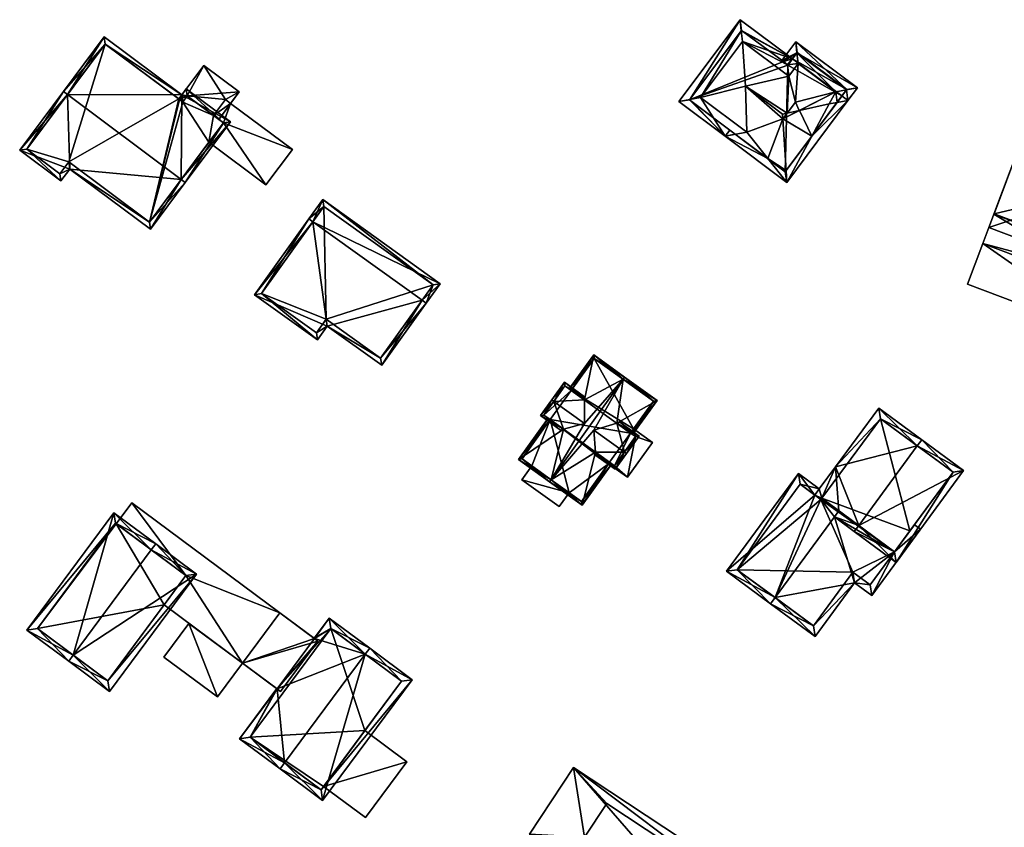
# Model space of a CAD drawing. Header units: inches. Extents: x 2685601 to 2690022, y 1235992 to 1239010.
# Tile 313 of 390: x 2689352 to 2689449, y 1238070 to 1238150. Entities that reach past the tile are written whole.
import ezdxf

# ---------------------------------------------------------------- set-up
doc = ezdxf.new("R2010")
doc.units = ezdxf.units.IN
doc.header["$MEASUREMENT"] = 0
doc.layers.add('Gebaeude Einzelhaus', color=10, linetype='Continuous')
doc.layers.add('Offenes Gebaeude', color=10, linetype='Continuous')

msp = doc.modelspace()

# ---------------------------------------------------------------- meshes
at = {"layer": 'Gebaeude Einzelhaus'}
mesh = msp.add_polyface(dxfattribs=at)
corners = [(2689417.965, 1238141.724, 533.024), (2689416.879, 1238141.526, 532.621), (2689421.451, 1238138.101, 532.621), (2689425.663, 1238135.883, 532.995), (2689427.536, 1238133.543, 532.621), (2689423.579, 1238138.488, 533.411), (2689419.006, 1238141.914, 533.411), (2689427.386, 1238134.593, 532.995), (2689427.42, 1238134.639, 533.023), (2689422.928, 1238149.601, 532.621), (2689423.044, 1238148.505, 533.024), (2689423.155, 1238147.451, 533.411), (2689430.01, 1238138.096, 533.024), (2689433.585, 1238141.618, 532.621), (2689432.5, 1238141.421, 533.024), (2689431.741, 1238141.283, 533.306), (2689432.985, 1238142.068, 532.621), (2689428.101, 1238145.726, 532.621), (2689427.608, 1238145.159, 532.995), (2689427.727, 1238144.026, 533.411), (2689427.651, 1238145.125, 532.995), (2689427.563, 1238140.368, 536.68), (2689423.45, 1238143.028, 537.045), (2689427.129, 1238140.271, 537.045), (2689428.766, 1238140.635, 535.669), (2689428.765, 1238140.634, 535.67), (2689428.8, 1238140.642, 535.642), (2689427.146, 1238139.813, 536.68), (2689427.148, 1238139.8, 536.671), (2689427.562, 1238140.368, 536.68), (2689417.929, 1238141.676, 532.994), (2689422.458, 1238138.284, 532.995), (2689427.206, 1238145.474, 532.989), (2689423.078, 1238148.551, 532.995), (2689433.43, 1238142.662, 533.024), (2689434.515, 1238142.859, 532.621), (2689432.388, 1238142.473, 533.411), (2689427.464, 1238134.697, 533.369), (2689428.431, 1238147.418, 532.621), (2689428.547, 1238146.322, 533.024), (2689428.658, 1238145.268, 533.411), (2689427.058, 1238145.585, 532.621), (2689427.206, 1238145.474, 532.72), (2689421.901, 1238138.701, 532.621), (2689428.389, 1238141.47, 536.68), (2689427.386, 1238134.593, 533.245), (2689433.465, 1238142.709, 532.995), (2689428.581, 1238146.368, 532.995), (2689427.651, 1238145.125, 533.024), (2689428.101, 1238145.726, 521.232), (2689427.651, 1238145.125, 521.232), (2689427.206, 1238145.474, 521.232), (2689423.078, 1238148.551, 521.232), (2689417.929, 1238141.676, 521.232), (2689427.386, 1238134.593, 521.232), (2689432.985, 1238142.068, 521.232), (2689433.465, 1238142.709, 521.232), (2689428.581, 1238146.368, 521.232)]
mesh.append_faces([[corners[k] for k in face] for face in [(31, 2, 43), (42, 39, 18), (18, 39, 48), (42, 41, 39), (39, 41, 38), (38, 47, 39), (35, 46, 38), (38, 46, 47), (35, 34, 46), (37, 12, 4), (3, 45, 4), (4, 45, 37), (13, 34, 35), (13, 14, 34), (44, 19, 29), (44, 40, 19), (29, 24, 44), (44, 24, 36), (44, 36, 40), (31, 43, 2), (39, 18, 40), (40, 18, 19), (39, 42, 18), (39, 41, 42), (39, 38, 41), (35, 39, 34), (34, 39, 36), (36, 39, 40), (35, 38, 39), (3, 28, 5), (5, 28, 27), (3, 37, 28), (3, 4, 37), (12, 37, 4), (12, 28, 37), (24, 26, 36), (36, 26, 15), (15, 26, 12), (12, 26, 28), (14, 36, 15), (14, 34, 36), (14, 13, 34), (34, 13, 35), (9, 33, 10), (9, 17, 33), (33, 17, 32), (32, 17, 18), (18, 17, 20), (13, 14, 16), (12, 4, 8), (12, 13, 4), (12, 14, 13), (9, 0, 1), (9, 10, 0), (4, 7, 8), (2, 3, 4), (4, 3, 7), (2, 31, 3), (2, 30, 31), (2, 1, 30), (30, 1, 0), (23, 28, 29), (29, 28, 25), (25, 28, 26), (27, 28, 23), (6, 22, 11), (23, 22, 27), (27, 22, 5), (5, 22, 6), (24, 25, 26), (11, 22, 19), (19, 22, 21), (21, 22, 23), (17, 18, 20), (17, 11, 18), (18, 11, 19), (17, 10, 11), (17, 9, 10), (13, 16, 14), (15, 12, 14), (14, 12, 13), (13, 12, 4), (4, 12, 8), (10, 6, 11), (9, 0, 10), (10, 0, 6), (9, 1, 0), (3, 4, 7), (7, 4, 8), (0, 2, 6), (6, 2, 5), (5, 2, 3), (3, 2, 4), (0, 1, 2)]], dxfattribs={"color": 13})
mesh.append_faces([[corners[k] for k in face] for face in [(55, 49, 56), (56, 49, 57), (48, 20, 18), (47, 17, 39), (39, 17, 48), (48, 17, 20), (47, 57, 17), (17, 57, 49), (47, 46, 57), (57, 46, 56), (16, 34, 14), (16, 46, 34), (16, 56, 46), (16, 55, 56), (45, 8, 37), (37, 8, 12), (45, 7, 8), (45, 3, 7), (53, 50, 54), (54, 50, 55), (55, 50, 49), (52, 51, 53), (53, 51, 50), (12, 16, 14), (12, 55, 16), (12, 54, 55), (12, 7, 54), (12, 8, 7), (31, 54, 3), (3, 54, 7), (31, 53, 54), (31, 30, 53), (0, 53, 30), (10, 52, 0), (0, 52, 53), (10, 33, 52), (42, 33, 32), (42, 52, 33), (42, 51, 52), (18, 42, 32), (42, 50, 51), (18, 20, 42), (42, 20, 50), (17, 50, 20), (17, 49, 50)]], dxfattribs={"color": 41})
mesh = msp.add_polyface(dxfattribs=at)
corners = [(2689367.784, 1238142.175, 519.728), (2689372.598, 1238139.523, 519.584), (2689368.233, 1238142.776, 519.584), (2689367.734, 1238133.835, 521.007), (2689368.135, 1238133.536, 521.007), (2689356.499, 1238142.214, 521.007), (2689360.111, 1238147.896, 519.728), (2689356.098, 1238142.513, 521.007), (2689356.729, 1238134.858, 519.873), (2689351.781, 1238136.724, 519.584), (2689355.855, 1238133.686, 519.584), (2689364.693, 1238128.92, 519.873), (2689360.214, 1238147.196, 519.823), (2689352.481, 1238136.826, 519.683), (2689355.754, 1238134.386, 519.683), (2689364.59, 1238129.62, 519.971), (2689356.626, 1238135.558, 519.971), (2689371.898, 1238139.42, 519.68), (2689368.334, 1238142.076, 519.68), (2689367.574, 1238141.715, 519.822), (2689367.885, 1238141.475, 519.823), (2689367.49, 1238141.778, 516.898), (2689360.214, 1238147.196, 510.321), (2689367.574, 1238141.715, 516.898), (2689367.49, 1238141.778, 510.321), (2689352.481, 1238136.826, 510.321), (2689355.754, 1238134.386, 510.321), (2689356.626, 1238135.558, 510.321), (2689364.59, 1238129.62, 510.321), (2689370.463, 1238137.496, 516.425), (2689370.463, 1238137.496, 510.321), (2689371.898, 1238139.42, 516.425), (2689371.44, 1238139.761, 516.898), (2689371.44, 1238139.761, 516.425), (2689368.334, 1238142.076, 516.898), (2689367.885, 1238141.475, 516.898), (2689367.574, 1238141.715, 510.321), (2689367.885, 1238141.475, 510.321), (2689370.923, 1238140.146, 510.321), (2689368.334, 1238142.076, 510.321), (2689371.898, 1238139.42, 510.321)]
mesh.append_faces([[corners[k] for k in face] for face in [(18, 20, 0), (0, 20, 19), (19, 12, 0), (17, 18, 2), (2, 18, 0), (1, 17, 2), (3, 17, 4), (15, 3, 4), (4, 17, 1), (11, 15, 4), (16, 15, 8), (14, 16, 8), (8, 15, 11), (13, 14, 10), (10, 14, 8), (9, 13, 10), (5, 13, 7), (12, 5, 7), (7, 13, 9), (0, 12, 6), (6, 12, 7), (3, 11, 4), (5, 8, 3), (3, 8, 11), (7, 9, 5), (5, 9, 8), (8, 9, 10), (5, 6, 7), (3, 0, 5), (5, 0, 6), (4, 1, 3), (3, 1, 0), (0, 1, 2)]], dxfattribs={"color": 13})
mesh.append_faces([[corners[k] for k in face] for face in [(24, 27, 22), (22, 27, 25), (25, 27, 26), (24, 28, 27), (30, 38, 40), (28, 37, 30), (30, 37, 38), (38, 37, 39), (24, 36, 28), (28, 36, 37), (35, 19, 20), (35, 23, 19), (35, 18, 34), (35, 20, 18), (18, 32, 34), (32, 31, 33), (18, 17, 32), (32, 17, 31), (17, 29, 31), (29, 28, 30), (17, 3, 29), (29, 3, 28), (28, 3, 15), (15, 16, 28), (28, 16, 27), (16, 14, 27), (27, 14, 26), (14, 13, 26), (26, 13, 25), (5, 25, 13), (5, 22, 25), (5, 12, 22), (22, 21, 24), (21, 19, 23), (22, 12, 21), (21, 12, 19)]], dxfattribs={"color": 41})
mesh = msp.add_polyface(dxfattribs=at)
corners = [(2689371.898, 1238139.42, 516.425), (2689378.711, 1238136.786, 516.424), (2689372.613, 1238141.334, 516.425), (2689376.104, 1238133.29, 516.424), (2689371.44, 1238139.761, 516.425), (2689370.463, 1238137.496, 516.425), (2689368.334, 1238142.076, 516.898), (2689369.959, 1238145.089, 516.898), (2689367.49, 1238141.778, 516.898), (2689373.464, 1238142.475, 516.898), (2689367.574, 1238141.715, 516.898), (2689367.885, 1238141.475, 516.898), (2689371.44, 1238139.761, 516.898), (2689378.711, 1238136.786, 510.321), (2689376.104, 1238133.29, 510.321), (2689372.613, 1238141.334, 510.321), (2689370.463, 1238137.496, 510.321), (2689371.898, 1238139.42, 510.321), (2689370.923, 1238140.146, 510.321), (2689372.096, 1238141.719, 510.321), (2689373.464, 1238142.475, 510.321), (2689369.959, 1238145.089, 510.321), (2689367.49, 1238141.778, 510.321), (2689368.334, 1238142.076, 510.321), (2689367.574, 1238141.715, 510.321), (2689367.885, 1238141.475, 510.321)]
mesh.append_faces([[corners[k] for k in face] for face in [(9, 6, 12), (6, 10, 11), (6, 8, 10), (9, 7, 6), (6, 7, 8), (3, 0, 5), (0, 2, 4), (3, 1, 0), (0, 1, 2)]], dxfattribs={"color": 13})
mesh.append_faces([[corners[k] for k in face] for face in [(21, 23, 22), (22, 23, 24), (24, 23, 25), (21, 19, 23), (23, 19, 18), (21, 20, 19), (19, 20, 15), (21, 22, 7), (7, 22, 8), (7, 9, 21), (21, 9, 20), (20, 2, 15), (2, 12, 4), (20, 9, 2), (2, 9, 12), (15, 18, 19), (13, 17, 15), (15, 17, 18), (13, 14, 17), (17, 14, 16), (14, 3, 16), (16, 3, 5), (13, 15, 1), (1, 15, 2), (1, 3, 13), (13, 3, 14)]], dxfattribs={"color": 41})
mesh = msp.add_polyface(dxfattribs=at)
corners = [(2689446.903, 1238127.517, 530.073), (2689462.778, 1238121.526, 530.073), (2689463.367, 1238123.087, 530.073), (2689447.492, 1238129.078, 530.073), (2689446.903, 1238127.517, 526.907), (2689461.257, 1238117.496, 526.907), (2689462.778, 1238121.526, 526.907), (2689445.382, 1238123.488, 526.907), (2689460.132, 1238133.289, 532.581), (2689466.799, 1238132.18, 532.581), (2689460.597, 1238134.521, 532.581), (2689463.367, 1238123.087, 532.581), (2689447.492, 1238129.078, 532.581), (2689450.459, 1238136.939, 532.581), (2689472.486, 1238130.034, 530.013), (2689464.642, 1238126.464, 530.013), (2689470.328, 1238124.317, 530.013), (2689466.799, 1238132.18, 530.013), (2689447.997, 1238130.416, 530.073), (2689447.997, 1238130.416, 526.907), (2689446.903, 1238127.517, 521.728), (2689447.997, 1238130.416, 521.728), (2689463.872, 1238124.424, 526.907), (2689463.872, 1238124.424, 530.073), (2689462.778, 1238121.526, 521.728), (2689463.872, 1238124.424, 521.728), (2689461.257, 1238117.496, 521.728), (2689445.382, 1238123.488, 521.728), (2689463.883, 1238124.455, 521.728), (2689463.883, 1238124.455, 526.907), (2689448.009, 1238130.447, 526.907), (2689448.009, 1238130.447, 521.728), (2689450.459, 1238136.939, 521.728), (2689464.642, 1238126.464, 521.728), (2689466.799, 1238132.18, 521.728), (2689460.597, 1238134.521, 521.728), (2689460.132, 1238133.289, 521.728), (2689470.328, 1238124.317, 521.728), (2689472.486, 1238130.034, 521.728)]
mesh.append_faces([[corners[k] for k in face] for face in [(17, 15, 14), (14, 15, 16), (11, 8, 12), (12, 8, 13), (11, 9, 8), (8, 9, 10), (7, 5, 4), (4, 5, 6), (0, 2, 3), (0, 1, 2)]], dxfattribs={"color": 13})
mesh.append_faces([[corners[k] for k in face] for face in [(33, 38, 37), (33, 34, 38), (14, 38, 17), (17, 38, 34), (14, 16, 38), (38, 16, 37), (37, 16, 33), (33, 16, 15), (36, 31, 32), (36, 28, 31), (36, 33, 28), (35, 34, 36), (36, 34, 33), (13, 8, 32), (32, 8, 36), (8, 10, 36), (36, 10, 35), (17, 10, 9), (17, 35, 10), (17, 34, 35), (11, 15, 9), (9, 15, 17), (15, 29, 33), (33, 29, 28), (11, 23, 15), (15, 23, 29), (29, 23, 22), (11, 2, 23), (3, 2, 12), (12, 2, 11), (12, 18, 3), (18, 30, 19), (30, 32, 31), (12, 13, 18), (18, 13, 30), (30, 13, 32), (28, 21, 31), (28, 25, 21), (26, 20, 24), (26, 27, 20), (31, 21, 30), (30, 21, 19), (4, 20, 7), (7, 20, 27), (29, 22, 28), (28, 22, 25), (5, 24, 6), (5, 26, 24), (5, 7, 26), (26, 7, 27), (25, 24, 21), (21, 24, 20), (22, 24, 25), (22, 6, 24), (22, 2, 6), (6, 2, 1), (22, 23, 2), (1, 0, 6), (6, 0, 4), (3, 4, 0), (3, 19, 4), (4, 19, 20), (20, 19, 21), (3, 18, 19)]], dxfattribs={"color": 41})
mesh = msp.add_polyface(dxfattribs=at)
corners = [(2689380.735, 1238129.635, 520.057), (2689381.706, 1238131.848, 516.833), (2689380.329, 1238129.926, 520.057), (2689393.309, 1238123.533, 516.833), (2689391.525, 1238121.901, 520.057), (2689391.931, 1238121.61, 520.057), (2689382.159, 1238119.339, 517.415), (2689374.97, 1238122.449, 516.833), (2689381.193, 1238117.99, 516.833), (2689387.54, 1238115.483, 517.415), (2689381.821, 1238131.15, 517.515), (2689392.611, 1238123.418, 517.515), (2689375.668, 1238122.564, 517.008), (2689381.078, 1238118.688, 517.009), (2689387.425, 1238116.18, 517.59), (2689382.044, 1238120.036, 517.59), (2689387.425, 1238116.18, 510.116), (2689392.611, 1238123.418, 510.116), (2689381.821, 1238131.15, 510.116), (2689375.668, 1238122.564, 510.116), (2689381.078, 1238118.688, 510.116), (2689382.044, 1238120.036, 510.116)]
mesh.append_faces([[corners[k] for k in face] for face in [(5, 14, 4), (4, 11, 5), (5, 11, 3), (9, 14, 5), (15, 14, 6), (13, 15, 6), (6, 14, 9), (12, 13, 8), (8, 13, 6), (7, 12, 8), (0, 12, 2), (10, 0, 2), (2, 12, 7), (11, 10, 1), (3, 11, 1), (1, 10, 2), (4, 9, 5), (0, 6, 4), (4, 6, 9), (2, 7, 0), (0, 7, 6), (6, 7, 8), (3, 4, 5), (3, 0, 4), (3, 1, 0), (0, 1, 2)]], dxfattribs={"color": 13})
mesh.append_faces([[corners[k] for k in face] for face in [(17, 21, 18), (18, 21, 19), (19, 21, 20), (17, 16, 21), (14, 15, 16), (16, 15, 21), (15, 13, 21), (21, 13, 20), (13, 12, 20), (20, 12, 19), (12, 18, 19), (0, 10, 12), (12, 10, 18), (10, 11, 18), (18, 11, 17), (11, 16, 17), (11, 14, 16), (11, 4, 14)]], dxfattribs={"color": 41})
mesh = msp.add_polyface(dxfattribs=at)
corners = [(2689407.316, 1238101.681, 517.755), (2689410.247, 1238105.761, 517.755), (2689410.044, 1238105.906, 518.027), (2689408.658, 1238106.903, 519.888), (2689404.26, 1238104.186, 522.053), (2689408.483, 1238109.08, 521.427), (2689411.384, 1238114.102, 522.053), (2689410.746, 1238109.773, 519.865), (2689414.733, 1238112.004, 517.755), (2689412.115, 1238108.788, 518.027), (2689412.318, 1238108.643, 517.755), (2689411.529, 1238114.304, 522.053), (2689404.114, 1238103.983, 522.053), (2689406.26, 1238112.997, 518.041), (2689408.47, 1238116.503, 517.755), (2689406.056, 1238113.144, 517.755), (2689407.558, 1238112.064, 519.865), (2689407.571, 1238109.735, 521.427), (2689405.503, 1238109.169, 519.888), (2689401.054, 1238106.181, 517.755), (2689404.188, 1238110.114, 518.04), (2689403.985, 1238110.26, 517.755), (2689414.384, 1238111.946, 518.027), (2689407.259, 1238102.03, 518.027), (2689408.528, 1238116.154, 518.041), (2689401.403, 1238106.239, 518.04), (2689408.528, 1238116.154, 511.386), (2689414.384, 1238111.946, 511.386), (2689406.26, 1238112.997, 511.386), (2689401.403, 1238106.239, 511.386), (2689404.188, 1238110.114, 511.386), (2689406.055, 1238102.895, 517.655), (2689407.259, 1238102.03, 511.386), (2689402.374, 1238105.541, 517.655), (2689402.374, 1238105.541, 511.386), (2689406.055, 1238102.895, 511.386), (2689409.938, 1238105.758, 516.897), (2689409.938, 1238105.758, 511.386), (2689410.044, 1238105.906, 516.897), (2689412.413, 1238109.203, 516.897), (2689412.115, 1238108.788, 516.897), (2689412.413, 1238109.203, 511.386), (2689412.115, 1238108.788, 511.386), (2689410.044, 1238105.906, 511.386)]
mesh.append_faces([[corners[k] for k in face] for face in [(25, 21, 20), (25, 19, 21), (25, 12, 19), (25, 4, 12), (11, 24, 14), (14, 24, 15), (15, 24, 13), (11, 6, 24), (0, 23, 1), (1, 23, 2), (0, 12, 23), (23, 12, 4), (8, 22, 11), (11, 22, 6), (8, 10, 22), (22, 10, 9), (4, 19, 12), (19, 20, 21), (4, 18, 19), (19, 18, 20), (6, 17, 4), (4, 17, 18), (6, 16, 17), (11, 14, 6), (6, 14, 16), (16, 14, 13), (13, 14, 15), (0, 4, 12), (6, 8, 11), (8, 9, 10), (6, 7, 8), (8, 7, 9), (4, 5, 6), (6, 5, 7), (0, 3, 4), (4, 3, 5), (0, 2, 3), (0, 1, 2)]], dxfattribs={"color": 13})
mesh.append_faces([[corners[k] for k in face] for face in [(35, 37, 32), (34, 30, 35), (35, 30, 37), (37, 30, 43), (34, 29, 30), (26, 41, 28), (28, 41, 42), (26, 27, 41), (27, 39, 41), (39, 9, 40), (27, 22, 39), (39, 22, 9), (2, 36, 38), (36, 32, 37), (2, 23, 36), (36, 23, 32), (32, 31, 35), (33, 29, 34), (33, 25, 29), (31, 4, 33), (33, 4, 25), (32, 23, 31), (31, 23, 4), (29, 20, 30), (29, 25, 20), (26, 28, 24), (24, 28, 13), (6, 22, 24), (24, 22, 26), (26, 22, 27)]], dxfattribs={"color": 41})
mesh = msp.add_polyface(dxfattribs=at)
corners = [(2689408.658, 1238106.903, 519.888), (2689408.684, 1238106.576, 519.657), (2689410.586, 1238105.209, 519.657), (2689411.501, 1238106.911, 521.427), (2689411.704, 1238106.765, 521.427), (2689408.483, 1238109.08, 521.427), (2689403.21, 1238110.509, 519.657), (2689405.193, 1238109.084, 519.657), (2689405.503, 1238109.169, 519.888), (2689404.531, 1238111.919, 521.427), (2689407.571, 1238109.735, 521.427), (2689404.328, 1238112.065, 521.427), (2689407.558, 1238112.064, 519.865), (2689407.556, 1238112.374, 519.657), (2689405.573, 1238113.799, 519.657), (2689410.746, 1238109.773, 519.865), (2689412.949, 1238108.498, 519.657), (2689411.047, 1238109.865, 519.657), (2689410.529, 1238105.558, 519.888), (2689403.559, 1238110.566, 519.888), (2689412.6, 1238108.44, 519.865), (2689405.63, 1238113.45, 519.864), (2689412.115, 1238108.788, 518.027), (2689412.6, 1238108.44, 516.897), (2689412.115, 1238108.788, 516.897), (2689406.26, 1238112.997, 518.041), (2689405.63, 1238113.45, 511.386), (2689406.26, 1238112.997, 511.386), (2689403.559, 1238110.566, 511.386), (2689404.188, 1238110.114, 518.04), (2689404.188, 1238110.114, 511.386), (2689410.044, 1238105.906, 518.027), (2689410.529, 1238105.558, 516.897), (2689410.044, 1238105.906, 516.897), (2689412.115, 1238108.788, 511.386), (2689412.6, 1238108.44, 511.386), (2689410.529, 1238105.558, 511.386), (2689410.044, 1238105.906, 511.386)]
mesh.append_faces([[corners[k] for k in face] for face in [(21, 13, 12), (21, 14, 13), (21, 11, 14), (21, 9, 11), (4, 20, 16), (16, 20, 17), (17, 20, 15), (4, 3, 20), (6, 19, 7), (7, 19, 8), (6, 11, 19), (19, 11, 9), (1, 18, 2), (2, 18, 4), (4, 18, 3), (1, 0, 18), (3, 15, 5), (4, 16, 3), (3, 16, 15), (15, 16, 17), (12, 9, 10), (12, 14, 9), (9, 14, 11), (12, 13, 14), (6, 9, 11), (6, 8, 9), (9, 8, 10), (6, 7, 8), (0, 3, 5), (0, 2, 3), (3, 2, 4), (0, 1, 2)]], dxfattribs={"color": 13})
mesh.append_faces([[corners[k] for k in face] for face in [(27, 28, 26), (34, 30, 27), (27, 30, 28), (34, 37, 30), (34, 36, 37), (34, 35, 36), (20, 32, 23), (20, 18, 32), (20, 3, 18), (18, 31, 32), (32, 31, 33), (18, 0, 31), (29, 28, 30), (8, 19, 29), (29, 19, 28), (9, 21, 19), (19, 21, 28), (28, 21, 26), (26, 25, 27), (26, 21, 25), (25, 21, 12), (22, 23, 24), (15, 20, 22), (22, 20, 23)]], dxfattribs={"color": 41})
mesh = msp.add_polyface(dxfattribs=at)
corners = [(2689432.244, 1238100.511, 522.115), (2689434.208, 1238099.065, 522.933), (2689434.653, 1238099.669, 522.933), (2689432.366, 1238105.466, 521.163), (2689440.43, 1238107.52, 522.933), (2689432.688, 1238101.115, 522.115), (2689436.624, 1238111.251, 521.163), (2689440.874, 1238108.124, 522.933), (2689431.006, 1238102.353, 521.415), (2689430.751, 1238103.271, 521.163), (2689430.307, 1238102.667, 521.163), (2689430.911, 1238102.223, 521.414), (2689438.34, 1238096.024, 520.91), (2689445.006, 1238105.083, 520.91), (2689438.18, 1238097.073, 521.206), (2689443.958, 1238104.923, 521.205), (2689436.784, 1238110.203, 521.415), (2689431.006, 1238102.353, 521.414), (2689436.784, 1238110.203, 511.3), (2689443.958, 1238104.923, 511.3), (2689431.006, 1238102.353, 511.3), (2689438.18, 1238097.073, 519.776), (2689438.18, 1238097.073, 511.3), (2689439.7, 1238099.138, 511.3)]
mesh.append_faces([[corners[k] for k in face] for face in [(3, 17, 9), (9, 17, 10), (10, 17, 11), (3, 16, 17), (16, 7, 4), (3, 6, 16), (16, 6, 7), (0, 2, 1), (0, 5, 2), (12, 15, 13), (13, 15, 7), (7, 15, 4), (12, 14, 15), (12, 1, 14), (14, 1, 2), (2, 13, 4), (4, 13, 7), (1, 12, 2), (2, 12, 13), (8, 10, 11), (8, 9, 10), (5, 3, 8), (8, 3, 9), (3, 4, 6), (6, 4, 7), (0, 2, 5), (5, 2, 3), (3, 2, 4), (0, 1, 2)]], dxfattribs={"color": 13})
mesh.append_faces([[corners[k] for k in face] for face in [(23, 18, 19), (23, 20, 18), (23, 22, 20), (21, 15, 14), (21, 23, 15), (15, 23, 19), (21, 22, 23), (14, 2, 21), (21, 2, 5), (16, 18, 17), (17, 18, 20), (4, 18, 16), (4, 15, 18), (18, 15, 19)]], dxfattribs={"color": 41})
mesh = msp.add_polyface(dxfattribs=at)
corners = [(2689412.6, 1238108.44, 516.897), (2689411.793, 1238104.425, 516.897), (2689414.268, 1238107.87, 516.897), (2689410.529, 1238105.558, 516.897), (2689409.938, 1238105.758, 516.897), (2689412.413, 1238109.203, 516.897), (2689412.115, 1238108.788, 516.897), (2689410.044, 1238105.906, 516.897), (2689412.413, 1238109.203, 511.386), (2689414.268, 1238107.87, 511.386), (2689411.793, 1238104.425, 511.386), (2689409.938, 1238105.758, 511.386), (2689410.529, 1238105.558, 511.386), (2689412.6, 1238108.44, 511.386), (2689410.044, 1238105.906, 511.386), (2689412.115, 1238108.788, 511.386)]
mesh.append_faces([[corners[k] for k in face] for face in [(4, 3, 7), (0, 5, 6), (0, 2, 5), (4, 1, 3), (3, 1, 0), (0, 1, 2)]], dxfattribs={"color": 13})
mesh.append_faces([[corners[k] for k in face] for face in [(10, 13, 9), (9, 13, 8), (8, 13, 15), (14, 12, 11), (11, 12, 10), (10, 12, 13), (2, 1, 9), (9, 1, 10), (11, 10, 4), (4, 10, 1), (5, 2, 8), (8, 2, 9)]], dxfattribs={"color": 41})
mesh = msp.add_polyface(dxfattribs=at)
corners = [(2689401.388, 1238104.169, 517.655), (2689405.07, 1238101.524, 517.655), (2689406.055, 1238102.895, 517.655), (2689402.374, 1238105.541, 517.655), (2689401.388, 1238104.169, 511.386), (2689402.374, 1238105.541, 511.386), (2689405.07, 1238101.524, 511.386), (2689406.055, 1238102.895, 511.386)]
mesh.append_faces([[corners[k] for k in face] for face in [(0, 2, 3), (0, 1, 2)]], dxfattribs={"color": 13})
mesh.append_faces([[corners[k] for k in face] for face in [(5, 7, 4), (4, 7, 6), (2, 1, 7), (7, 1, 6), (1, 0, 6), (6, 0, 4), (4, 3, 5), (4, 0, 3)]], dxfattribs={"color": 41})
mesh = msp.add_polyface(dxfattribs=at)
corners = [(2689430.307, 1238102.667, 521.163), (2689428.693, 1238104.786, 520.305), (2689421.594, 1238095.141, 520.305), (2689430.751, 1238103.271, 521.163), (2689426.383, 1238092.548, 522.115), (2689425.939, 1238091.944, 522.115), (2689430.911, 1238102.223, 521.414), (2689432.244, 1238100.511, 522.115), (2689432.688, 1238101.115, 522.115), (2689431.006, 1238102.353, 521.415), (2689438.18, 1238097.073, 519.776), (2689434.228, 1238093.996, 520.243), (2689430.335, 1238088.708, 520.243), (2689435.928, 1238092.746, 519.519), (2689440.749, 1238099.298, 519.519), (2689440.145, 1238099.743, 519.776), (2689430.175, 1238089.756, 520.5), (2689434.068, 1238095.045, 520.5), (2689435.768, 1238093.795, 519.777), (2689428.853, 1238103.738, 520.557), (2689422.643, 1238095.301, 520.557), (2689430.911, 1238102.223, 521.415), (2689431.006, 1238102.353, 511.3), (2689430.911, 1238102.223, 511.3), (2689428.853, 1238103.738, 511.3), (2689422.643, 1238095.301, 511.3), (2689430.175, 1238089.756, 511.3), (2689434.068, 1238095.045, 511.3), (2689435.768, 1238093.795, 511.3), (2689438.18, 1238097.073, 511.3)]
mesh.append_faces([[corners[k] for k in face] for face in [(1, 20, 2), (2, 20, 5), (5, 20, 4), (3, 19, 1), (1, 19, 20), (3, 0, 19), (13, 10, 14), (14, 10, 15), (11, 18, 13), (13, 18, 10), (11, 17, 18), (5, 16, 12), (12, 16, 11), (11, 16, 17), (5, 4, 16), (10, 14, 15), (10, 13, 14), (10, 11, 13), (11, 4, 12), (12, 4, 5), (10, 7, 11), (11, 7, 4), (10, 8, 7), (6, 8, 9), (6, 7, 8), (0, 4, 6), (6, 4, 7), (0, 2, 4), (4, 2, 5), (3, 1, 0), (0, 1, 2)]], dxfattribs={"color": 13})
mesh.append_faces([[corners[k] for k in face] for face in [(23, 25, 24), (23, 27, 25), (25, 27, 26), (23, 29, 27), (27, 29, 28), (23, 22, 29), (18, 28, 10), (10, 28, 29), (18, 27, 28), (18, 17, 27), (17, 16, 27), (27, 16, 26), (4, 26, 16), (4, 25, 26), (4, 20, 25), (20, 19, 25), (25, 19, 24), (23, 0, 21), (23, 19, 0), (23, 24, 19), (9, 22, 21), (21, 22, 23)]], dxfattribs={"color": 41})
mesh = msp.add_polyface(dxfattribs=at)
corners = [(2689368.195, 1238094.711, 510.189), (2689377.484, 1238091.038, 510.189), (2689362.84, 1238101.909, 510.189), (2689373.793, 1238086.065, 510.189), (2689361.298, 1238099.832, 510.189), (2689366.046, 1238091.816, 510.189), (2689377.484, 1238091.038, 510.089), (2689377.484, 1238091.038, 502.419), (2689362.84, 1238101.909, 502.419), (2689361.298, 1238099.832, 502.419), (2689373.793, 1238086.065, 510.089), (2689366.046, 1238091.816, 502.419), (2689373.793, 1238086.065, 502.419), (2689368.195, 1238094.711, 502.419)]
mesh.append_faces([[corners[k] for k in face] for face in [(3, 0, 5), (0, 2, 4), (3, 1, 0), (0, 1, 2)]], dxfattribs={"color": 13})
mesh.append_faces([[corners[k] for k in face] for face in [(8, 13, 9), (13, 12, 11), (8, 7, 13), (13, 7, 12), (6, 10, 7), (7, 10, 12), (10, 11, 12), (10, 5, 11), (10, 3, 5), (8, 9, 2), (2, 9, 4), (6, 2, 1), (6, 8, 2), (6, 7, 8)]], dxfattribs={"color": 41})
mesh = msp.add_polyface(dxfattribs=at)
corners = [(2689357.066, 1238086.863, 515.498), (2689361.081, 1238100.926, 510.441), (2689352.476, 1238089.336, 510.441), (2689364.777, 1238097.249, 515.498), (2689365.224, 1238097.851, 515.498), (2689356.619, 1238086.261, 515.498), (2689369.244, 1238094.866, 510.441), (2689360.639, 1238083.276, 510.441), (2689361.236, 1238099.878, 511.175), (2689368.195, 1238094.711, 511.198), (2689353.525, 1238089.491, 511.176), (2689360.484, 1238084.325, 511.198), (2689361.298, 1238099.832, 510.189), (2689361.236, 1238099.878, 502.419), (2689368.195, 1238094.711, 510.189), (2689361.298, 1238099.832, 502.419), (2689353.525, 1238089.491, 502.419), (2689360.484, 1238084.325, 502.419), (2689366.046, 1238091.816, 510.189), (2689366.046, 1238091.816, 502.419), (2689368.195, 1238094.711, 502.419)]
mesh.append_faces([[corners[k] for k in face] for face in [(6, 11, 9), (7, 11, 6), (0, 11, 5), (10, 0, 5), (5, 11, 7), (8, 10, 2), (2, 10, 5), (1, 8, 2), (3, 8, 4), (9, 3, 4), (6, 9, 4), (4, 8, 1), (7, 0, 5), (7, 6, 0), (0, 6, 3), (3, 6, 4), (0, 2, 5), (4, 1, 3), (3, 1, 0), (0, 1, 2)]], dxfattribs={"color": 13})
mesh.append_faces([[corners[k] for k in face] for face in [(15, 16, 13), (15, 19, 16), (16, 19, 17), (15, 20, 19), (9, 18, 14), (18, 17, 19), (9, 11, 18), (18, 11, 17), (0, 10, 11), (11, 10, 17), (17, 10, 16), (10, 8, 16), (16, 8, 13), (13, 12, 15), (12, 9, 14), (13, 8, 12), (12, 8, 9), (9, 8, 3)]], dxfattribs={"color": 41})
mesh = msp.add_polyface(dxfattribs=at)
corners = [(2689382.349, 1238090.526, 510.315), (2689380.865, 1238088.527, 510.315), (2689380.892, 1238088.507, 510.35), (2689385.906, 1238086.952, 515.498), (2689377.201, 1238083.535, 510.35), (2689373.499, 1238078.605, 510.315), (2689377.174, 1238083.555, 510.315), (2689377.949, 1238076.234, 515.498), (2689377.503, 1238075.633, 515.498), (2689386.353, 1238087.554, 515.498), (2689381.698, 1238072.518, 510.315), (2689390.548, 1238084.44, 510.315), (2689382.504, 1238089.478, 511.094), (2689374.548, 1238078.76, 511.095), (2689381.543, 1238073.566, 511.058), (2689389.499, 1238084.285, 511.059), (2689382.504, 1238089.478, 502.419), (2689389.499, 1238084.285, 502.419), (2689374.548, 1238078.76, 502.419), (2689381.543, 1238073.566, 502.419), (2689385.88, 1238079.409, 510.315), (2689381.799, 1238073.91, 510.315), (2689381.799, 1238073.91, 502.419), (2689385.88, 1238079.409, 502.419)]
mesh.append_faces([[corners[k] for k in face] for face in [(11, 15, 9), (9, 15, 3), (8, 14, 10), (10, 14, 11), (11, 14, 15), (8, 7, 14), (4, 13, 6), (6, 13, 5), (5, 13, 8), (8, 13, 7), (0, 12, 1), (1, 12, 2), (2, 12, 4), (4, 12, 13), (0, 9, 12), (12, 9, 3), (3, 11, 9), (8, 10, 7), (7, 10, 3), (3, 10, 11), (0, 3, 9), (7, 5, 8), (3, 4, 7), (7, 4, 5), (5, 4, 6), (0, 2, 3), (3, 2, 4), (0, 1, 2)]], dxfattribs={"color": 13})
mesh.append_faces([[corners[k] for k in face] for face in [(23, 16, 17), (22, 18, 23), (23, 18, 16), (22, 19, 18), (17, 20, 23), (21, 19, 22), (20, 14, 21), (21, 14, 19), (17, 15, 20), (20, 15, 14), (14, 18, 19), (7, 13, 14), (14, 13, 18), (13, 12, 18), (18, 12, 16), (3, 15, 12), (12, 15, 16), (16, 15, 17)]], dxfattribs={"color": 41})
mesh = msp.add_polyface(dxfattribs=at)
corners = [(2689381.799, 1238073.91, 510.315), (2689385.926, 1238070.845, 510.315), (2689390.009, 1238076.344, 510.315), (2689385.88, 1238079.409, 510.315), (2689385.88, 1238079.409, 502.419), (2689390.009, 1238076.344, 502.419), (2689385.926, 1238070.845, 502.419), (2689381.799, 1238073.91, 502.419)]
mesh.append_faces([[corners[k] for k in face] for face in [(0, 2, 3), (0, 1, 2)]], dxfattribs={"color": 13})
mesh.append_faces([[corners[k] for k in face] for face in [(5, 7, 4), (5, 6, 7), (2, 1, 5), (5, 1, 6), (7, 6, 0), (0, 6, 1), (5, 4, 2), (2, 4, 3)]], dxfattribs={"color": 41})
at = {"layer": 'Offenes Gebaeude'}
mesh = msp.add_polyface(dxfattribs=at)
corners = [(2689377.201, 1238083.535, 510.35), (2689377.545, 1238083.28, 510.366), (2689381.236, 1238088.251, 510.366), (2689380.892, 1238088.507, 510.35), (2689373.793, 1238086.065, 510.189), (2689377.484, 1238091.038, 510.189), (2689377.545, 1238083.28, 510.266), (2689373.793, 1238086.065, 510.089), (2689381.236, 1238088.251, 510.266), (2689377.484, 1238091.038, 510.089)]
mesh.append_faces([[corners[k] for k in face] for face in [(0, 3, 4), (4, 3, 5), (0, 2, 3), (0, 1, 2)]], dxfattribs={"color": 13})
mesh.append_faces([[corners[k] for k in face] for face in [(7, 8, 6), (9, 8, 7), (8, 3, 2), (8, 9, 3), (3, 9, 5), (2, 1, 8), (8, 1, 6), (7, 0, 4), (7, 6, 0), (0, 6, 1)]], dxfattribs={"color": 41})
mesh = msp.add_polyface(dxfattribs=at)
corners = [(2689371.326, 1238082.744, 509.051), (2689368.496, 1238089.996, 510.189), (2689366.03, 1238086.676, 509.051), (2689373.793, 1238086.065, 510.189), (2689371.326, 1238082.744, 508.951), (2689366.03, 1238086.676, 508.951), (2689373.793, 1238086.065, 510.089), (2689368.496, 1238089.996, 510.089)]
mesh.append_faces([[corners[k] for k in face] for face in [(3, 1, 0), (0, 1, 2)]], dxfattribs={"color": 13})
mesh.append_faces([[corners[k] for k in face] for face in [(4, 7, 6), (5, 7, 4), (2, 7, 5), (1, 7, 2), (6, 7, 3), (3, 7, 1), (4, 6, 0), (0, 6, 3), (5, 4, 2), (2, 4, 0)]], dxfattribs={"color": 41})
mesh = msp.add_polyface(dxfattribs=at)
corners = [(2689421.32, 1238064.581, 511.132), (2689426.154, 1238062.759, 511.196), (2689406.489, 1238075.784, 511.196), (2689419.106, 1238061.239, 510.907), (2689421.795, 1238056.178, 510.754), (2689407.558, 1238068.888, 510.907), (2689402.13, 1238069.203, 510.754), (2689409.771, 1238072.23, 511.132), (2689406.426, 1238067.18, 510.792), (2689406.048, 1238066.608, 510.754), (2689417.975, 1238059.53, 510.792), (2689417.596, 1238058.959, 510.754), (2689407.558, 1238068.888, 514.674), (2689421.32, 1238064.581, 511.999), (2689409.771, 1238072.23, 511.999), (2689419.106, 1238061.239, 514.674), (2689406.426, 1238067.18, 516.043), (2689417.975, 1238059.53, 516.043), (2689417.975, 1238059.53, 514.296), (2689406.426, 1238067.18, 514.296), (2689406.489, 1238075.784, 511.096), (2689426.154, 1238062.759, 511.096), (2689402.13, 1238069.203, 510.654), (2689406.048, 1238066.608, 510.654), (2689417.596, 1238058.959, 510.654), (2689421.795, 1238056.178, 510.654), (2689419.106, 1238061.239, 510.807), (2689407.558, 1238068.888, 510.807)]
mesh.append_faces([[corners[k] for k in face] for face in [(15, 16, 17), (15, 12, 16), (15, 13, 12), (12, 13, 14), (4, 10, 11), (4, 3, 10), (5, 6, 8), (8, 6, 9), (0, 2, 7), (7, 2, 5), (5, 2, 6), (4, 1, 3), (3, 1, 0), (0, 1, 2)]], dxfattribs={"color": 13})
mesh.append_faces([[corners[k] for k in face] for face in [(22, 27, 23), (26, 25, 24), (26, 21, 25), (22, 20, 27), (27, 20, 26), (26, 20, 21), (1, 4, 21), (21, 4, 25), (25, 4, 24), (24, 4, 11), (22, 23, 6), (6, 23, 9), (6, 20, 22), (6, 2, 20), (2, 1, 20), (20, 1, 21), (19, 18, 16), (16, 18, 17), (8, 10, 19), (19, 10, 18), (16, 12, 19), (7, 5, 14), (14, 5, 12), (0, 7, 13), (13, 7, 14), (18, 15, 17), (0, 13, 3), (3, 13, 15)]], dxfattribs={"color": 41})

doc.saveas('drawing.dxf')
